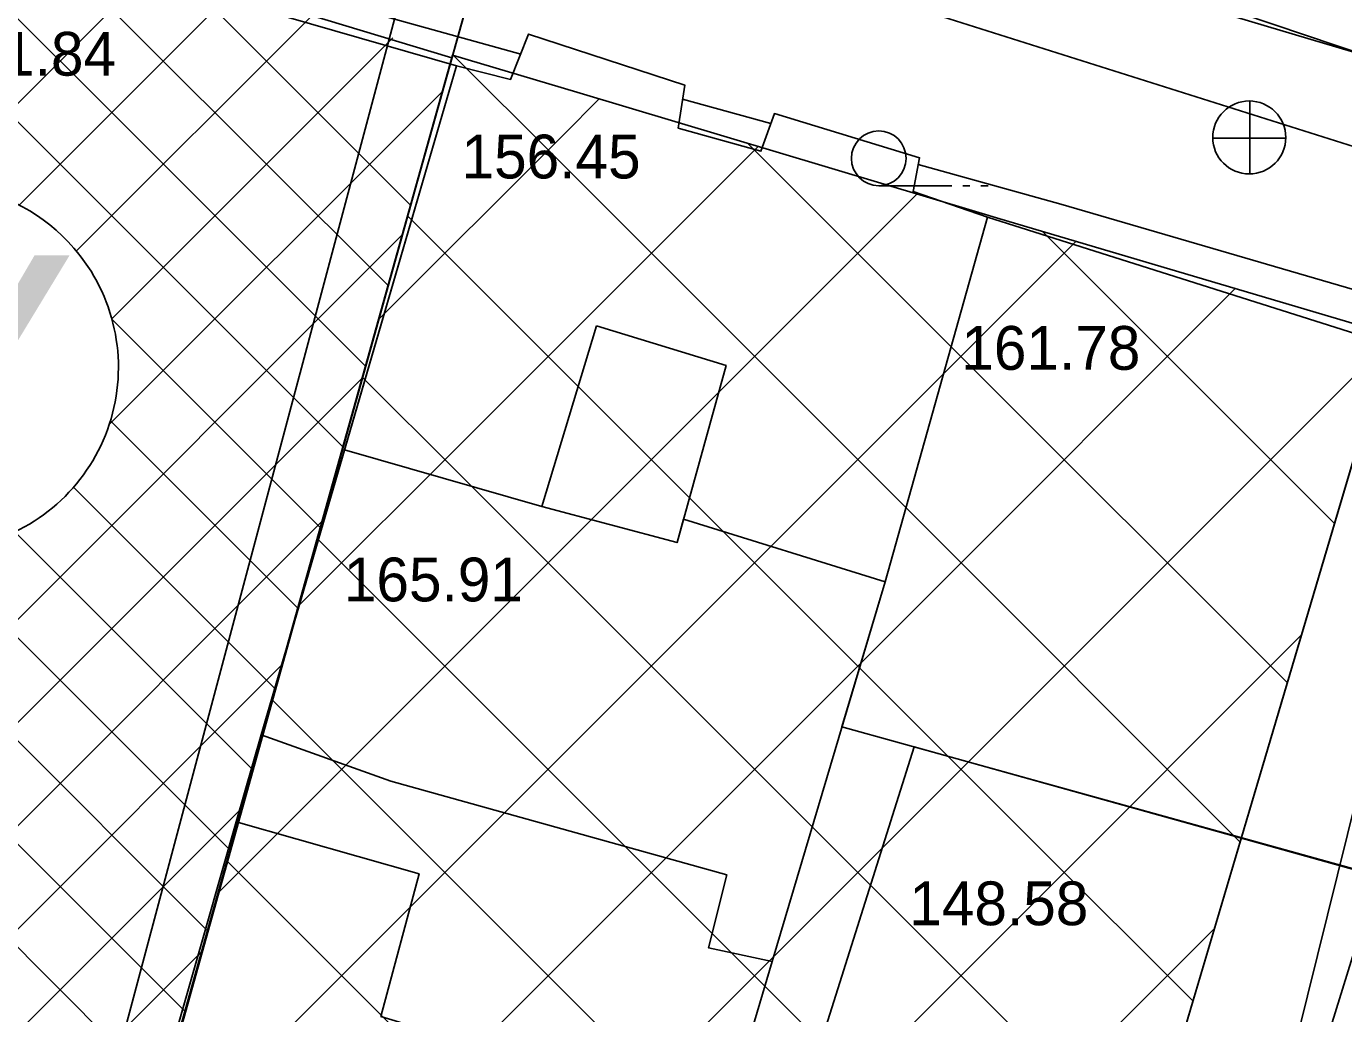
# Model space of a CAD drawing. Extents: x 419677 to 421689, y 4450851 to 4452923.
# Drawn here: x 420295.65 to 420331.75, y 4452053.66 to 4452080.72 of the extents above; entities that cross this region are included whole.
import ezdxf

# ---------------------------------------------------------------- set-up
doc = ezdxf.new("R2010")
doc.units = 0
for name, color, linetype in [('AA_HH', 7, 'Continuous'), ('Level 10', 7, 'Continuous'), ('Level 15', 7, 'Continuous'), ('Level 27', 7, 'Continuous'), ('Level 28', 7, 'Continuous'), ('Level 30', 7, 'Continuous'), ('Level 34', 7, 'Continuous'), ('Level 57', 7, 'Continuous'), ('Level 9', 7, 'Continuous')]:
    doc.layers.add(name, color=color, linetype=linetype)

msp = doc.modelspace()

# ---------------------------------------------------------------- linework, layer by layer
at = {"layer": 'AA_HH'}
for p, q in [((420329.175, 4452076.666), (420329.175, 4452078.666)), ((420328.155, 4452077.656), (420330.155, 4452077.656)), ((420319.007, 4452076.352), (420321.007, 4452076.352)), ((420321.307, 4452076.352), (420321.507, 4452076.352)), ((420321.807, 4452076.352), (420322.007, 4452076.352))]:
    msp.add_line(p, q, dxfattribs=at)
for points in [[(420405.725, 4452057.394), (420343.41, 4452076.627), (420303.176, 4452088.61), (420300.039, 4452090.002), (420299.731, 4452090.216), (420308.524, 4452096.729)], [(420276.298, 4452075.724), (420289.588, 4452084.995), (420290.001, 4452085.294), (420309.194, 4452079.959)], [(420313.633, 4452078.725), (420316.05, 4452078.053)], [(420320.09, 4452076.93), (420323.997, 4452075.844), (420379.577, 4452059.632), (420381.6, 4452059.053)]]:
    msp.add_lwpolyline(points, dxfattribs=at)
for points in [[(420292.756, 4452083.868), (420307.436, 4452079.637), (420301.393, 4452058.922), (420298.89, 4452050.15), (420298.128, 4452047.461), (420296.491, 4452048.363), (420296.948, 4452049.646), (420294.88, 4452049.925), (420295.622, 4452051.546), (420293.173, 4452052.015), (420293.744, 4452054.265), (420291.005, 4452054.784), (420291.619, 4452056.1), (420289.191, 4452056.626), (420287.669, 4452059), (420285.929, 4452059.207)], [(420321.989, 4452075.488), (420319.18, 4452065.5), (420313.659, 4452067.216), (420313.481, 4452066.571), (420309.77, 4452067.561), (420304.367, 4452069.118), (420307.436, 4452079.637), (420308.918, 4452079.266), (420309.412, 4452080.509), (420313.692, 4452079.11), (420313.511, 4452077.932), (420315.779, 4452077.296), (420316.149, 4452078.33), (420320.125, 4452077.118), (420319.953, 4452076.193)], [(420335.913, 4452071.079), (420332.214, 4452057.576), (420317.998, 4452061.52), (420319.18, 4452065.5), (420321.989, 4452075.488)], [(420311.275, 4452072.508), (420314.823, 4452071.422), (420313.481, 4452066.571), (420309.77, 4452067.561)], [(420319.18, 4452065.5), (420316.088, 4452055.088), (420314.338, 4452055.469), (420314.841, 4452057.465), (420305.633, 4452060.032), (420302.087, 4452061.302), (420304.367, 4452069.118), (420309.77, 4452067.561), (420313.481, 4452066.571), (420313.659, 4452067.216), (420319.18, 4452065.5)], [(420305.633, 4452060.032), (420314.841, 4452057.465), (420314.338, 4452055.469), (420316.088, 4452055.088), (420310.169, 4452035.09), (420308.564, 4452036.726), (420308.167, 4452035.967), (420298.57, 4452045.102), (420299.178, 4452045.795), (420298.07, 4452046.732), (420298.128, 4452047.461), (420298.89, 4452050.15), (420301.393, 4452058.922), (420302.087, 4452061.302)], [(420332.672, 4452057.429), (420327.504, 4452040.743), (420314.771, 4452044.466), (420319.975, 4452060.971)], [(420301.393, 4452058.922), (420306.411, 4452057.489), (420305.366, 4452053.586), (420308.009, 4452052.784), (420306.717, 4452048.067), (420298.89, 4452050.15)]]:
    msp.add_lwpolyline(points, close=True, dxfattribs=at)
for centre, radius in [((420329.16, 4452077.674), 1), ((420319.007, 4452077.102), 0.75)]:
    msp.add_circle(centre, radius, dxfattribs=at)
at = {"layer": 'Level 10'}
msp.add_line((420308.586, 4452084.412), (420295.814, 4452038.838), dxfattribs=at)
for points in [[(420289.665, 4452048.961), (420295.681, 4452043.217), (420307.877, 4452088.938)], [(420310.312, 4452088.984), (420309.767, 4452087.535), (420336.779, 4452078.43), (420328.838, 4452046.411), (420341.019, 4452034.555), (420411.384, 4452014.406)]]:
    msp.add_lwpolyline(points, dxfattribs=at)
at = {"layer": 'Level 15'}
for p, q in [((420298.098, 4452078.245), (420291.784, 4452084.559)), ((420297.415, 4452076.099), (420289.393, 4452084.121)), ((420298.78, 4452080.391), (420295.841, 4452083.33)), ((420293.172, 4452076.372), (420299.134, 4452082.333)), ((420306.179, 4452075.821), (420299.898, 4452082.102)), ((420298.202, 4452078.573), (420301.305, 4452081.676)), ((420297.021, 4452074.563), (420303.476, 4452081.018)), ((420297.99, 4452072.704), (420305.691, 4452080.405)), ((420305.56, 4452073.613), (420298.78, 4452080.391)), ((420297.919, 4452069.805), (420307.052, 4452078.938)), ((420295.451, 4452075.822), (420298.202, 4452078.573)), ((420298.202, 4452078.573), (420298.202, 4452078.573)), ((420298.098, 4452078.245), (420298.098, 4452078.245)), ((420304.94, 4452071.403), (420298.098, 4452078.245)), ((420297.415, 4452076.099), (420297.415, 4452076.099)), ((420304.321, 4452069.193), (420297.415, 4452076.099)), ((420293.446, 4452062.503), (420305.95, 4452075.007)), ((420303.702, 4452066.984), (420297.993, 4452072.693)), ((420292.351, 4452058.58), (420304.849, 4452071.078)), ((420303.083, 4452064.775), (420297.951, 4452069.907)), ((420302.464, 4452062.566), (420296.942, 4452068.088)), ((420291.254, 4452054.654), (420303.748, 4452067.148)), ((420301.844, 4452060.357), (420295.336, 4452066.865)), ((420301.225, 4452058.147), (420294.193, 4452065.179)), ((420292.012, 4452052.583), (420302.646, 4452063.217)), ((420300.606, 4452055.938), (420293.576, 4452062.968)), ((420299.987, 4452053.729), (420292.959, 4452060.757)), ((420293.426, 4452051.169), (420301.545, 4452059.288)), ((420299.368, 4452051.519), (420292.341, 4452058.546)), ((420294.84, 4452049.755), (420300.444, 4452055.359))]:
    msp.add_line(p, q, dxfattribs=at)
at = {"layer": 'Level 27'}
for points in [[(420307.33, 4452079.93), (420310.73, 4452078.914)], [(420307.33, 4452079.93), (420310.73, 4452078.914)], [(420310.73, 4452078.914), (420321.75, 4452075.62), (420322.329, 4452075.448)], [(420310.73, 4452078.914), (420310.73, 4452078.914)], [(420310.73, 4452078.914), (420321.75, 4452075.62), (420322.329, 4452075.448)], [(420310.73, 4452078.914), (420310.73, 4452078.914)], [(420322.329, 4452075.448), (420333.035, 4452072.273)], [(420322.329, 4452075.448), (420333.035, 4452072.273)]]:
    msp.add_lwpolyline(points, dxfattribs=at)
at = {"layer": 'Level 28'}
for points in [[(420299.375, 4452082.26), (420307.31, 4452079.857)], [(420333.035, 4452072.273), (420324.731, 4452044.259), (420348.308, 4452029.309)], [(420333.035, 4452072.273), (420324.731, 4452044.259), (420348.308, 4452029.309)]]:
    msp.add_lwpolyline(points, dxfattribs=at)
at = {"layer": 'Level 30'}
for start, end in [(40.876, 286.4098), (286.4098, 40.876)]:
    msp.add_arc((420293.171, 4452071.372), 5, start, end, dxfattribs=at)
at = {"layer": 'Level 34'}
for p, q in [((420310.165, 4452077.112), (420307.354, 4452079.923)), ((420310.165, 4452077.112), (420307.354, 4452079.923)), ((420310.365, 4452077.75), (420311.345, 4452078.73)), ((420310.365, 4452077.75), (420311.345, 4452078.73)), ((420305.31, 4452072.695), (420310.365, 4452077.75)), ((420305.31, 4452072.695), (420310.365, 4452077.75)), ((420307.779, 4452069.507), (420315.7, 4452077.428)), ((420307.779, 4452069.507), (420315.7, 4452077.428)), ((420321.26, 4452071.674), (420315.422, 4452077.511)), ((420321.26, 4452071.674), (420315.422, 4452077.511)), ((420320.011, 4452067.266), (420310.165, 4452077.112)), ((420320.011, 4452067.266), (420310.165, 4452077.112)), ((420305.193, 4452061.265), (420320.055, 4452076.127)), ((420305.193, 4452061.265), (420320.055, 4452076.127)), ((420308.814, 4452072.805), (420306.099, 4452075.52)), ((420308.814, 4452072.805), (420306.099, 4452075.52)), ((420321.26, 4452071.675), (420324.415, 4452074.83)), ((420321.26, 4452071.675), (420324.415, 4452074.83)), ((420331.499, 4452067.092), (420323.485, 4452075.106)), ((420331.499, 4452067.092), (420323.485, 4452075.106)), ((420320.393, 4452065.151), (420328.778, 4452073.536)), ((420320.393, 4452065.151), (420328.778, 4452073.536)), ((420323.349, 4452058.271), (420308.814, 4452072.805)), ((420323.349, 4452058.271), (420308.814, 4452072.805)), ((420322.114, 4452061.215), (420333.141, 4452072.242)), ((420322.114, 4452061.215), (420333.141, 4452072.242)), ((420302.651, 4452053.066), (420321.26, 4452071.675)), ((420302.651, 4452053.066), (420321.26, 4452071.675)), ((420330.206, 4452062.728), (420321.26, 4452071.674)), ((420330.206, 4452062.728), (420321.26, 4452071.674)), ((420307.463, 4452068.5), (420304.864, 4452071.099)), ((420307.463, 4452068.5), (420304.864, 4452071.099)), ((420303.119, 4452064.847), (420307.779, 4452069.507)), ((420303.119, 4452064.847), (420307.779, 4452069.507)), ((420323.003, 4452052.96), (420307.463, 4452068.5)), ((420323.003, 4452052.96), (420307.463, 4452068.5)), ((420320.011, 4452067.266), (420320.011, 4452067.266)), ((420328.912, 4452058.364), (420320.011, 4452067.266)), ((420320.011, 4452067.266), (420320.011, 4452067.266)), ((420328.912, 4452058.364), (420320.011, 4452067.266)), ((420306.112, 4452064.194), (420303.63, 4452066.676)), ((420306.112, 4452064.194), (420303.63, 4452066.676)), ((420300.529, 4452045.287), (420320.393, 4452065.151)), ((420300.529, 4452045.287), (420320.393, 4452065.151)), ((420320.393, 4452065.151), (420320.393, 4452065.151)), ((420320.393, 4452065.151), (420320.393, 4452065.151)), ((420322.656, 4452047.65), (420306.112, 4452064.194)), ((420322.656, 4452047.65), (420306.112, 4452064.194)), ((420323.246, 4452056.691), (420330.594, 4452064.039)), ((420323.246, 4452056.691), (420330.594, 4452064.039)), ((420304.761, 4452059.888), (420302.395, 4452062.254)), ((420304.761, 4452059.888), (420302.395, 4452062.254)), ((420300.928, 4452057), (420305.193, 4452061.265)), ((420300.928, 4452057), (420305.193, 4452061.265)), ((420303.222, 4452042.323), (420322.114, 4452061.215)), ((420303.222, 4452042.323), (420322.114, 4452061.215)), ((420356.495, 4452008.155), (420304.761, 4452059.888)), ((420356.495, 4452008.155), (420304.761, 4452059.888)), ((420327.619, 4452054.001), (420323.349, 4452058.271)), ((420327.619, 4452054.001), (420323.349, 4452058.271)), ((420303.41, 4452055.582), (420301.16, 4452057.832)), ((420303.41, 4452055.582), (420301.16, 4452057.832)), ((420306.1, 4452039.544), (420323.246, 4452056.69)), ((420306.1, 4452039.544), (420323.246, 4452056.69)), ((420322.851, 4452050.639), (420328.211, 4452055.999)), ((420322.851, 4452050.639), (420328.211, 4452055.999)), ((420346.454, 4452012.538), (420303.41, 4452055.582)), ((420346.454, 4452012.538), (420303.41, 4452055.582))]:
    msp.add_line(p, q, dxfattribs=at)
at = {"layer": 'Level 57'}
msp.add_line((420307.33, 4452079.93), (420298.16, 4452047.21), dxfattribs=at)
msp.add_lwpolyline([(420307.33, 4452079.93), (420298.55, 4452048.48)], dxfattribs=at)
msp.add_lwpolyline([(420307.33, 4452079.93), (420298.55, 4452048.48)], dxfattribs=at)
at = {"layer": 'Level 9'}
for p, q in [((420308.695, 4452084.8), (420295.814, 4452038.838)), ((420308.69, 4452084.802), (420334.345, 4452076.692)), ((420308.69, 4452084.802), (420334.345, 4452076.692)), ((420308.69, 4452084.802), (420334.345, 4452076.692))]:
    msp.add_line(p, q, dxfattribs=at)
for points in [[(420308.69, 4452084.802), (420295.851, 4452038.814)], [(420308.69, 4452084.802), (420295.851, 4452038.814)], [(420334.345, 4452076.692), (420324.731, 4452044.259), (420348.309, 4452029.309)], [(420334.345, 4452076.692), (420324.731, 4452044.259), (420348.309, 4452029.309)], [(420334.345, 4452076.692), (420324.731, 4452044.259), (420348.309, 4452029.309)]]:
    msp.add_lwpolyline(points, dxfattribs=at)

# ---------------------------------------------------------------- texts
at = {"layer": 'AA_HH'}
for s, p in [('161.84 ', (420293.198, 4452079.368)), ('156.45', (420307.573, 4452076.551)), ('161.78', (420321.269, 4452071.307)), ('165.91', (420304.348, 4452064.96)), ('148.58', (420319.843, 4452056.085))]:
    msp.add_text(s, height=1.2, dxfattribs=at).set_placement(p)
at = {"layer": 'Level 30'}
msp.add_text('Y', height=7, dxfattribs=at).set_placement((420290.793, 4452067.441))

doc.saveas('drawing.dxf')
